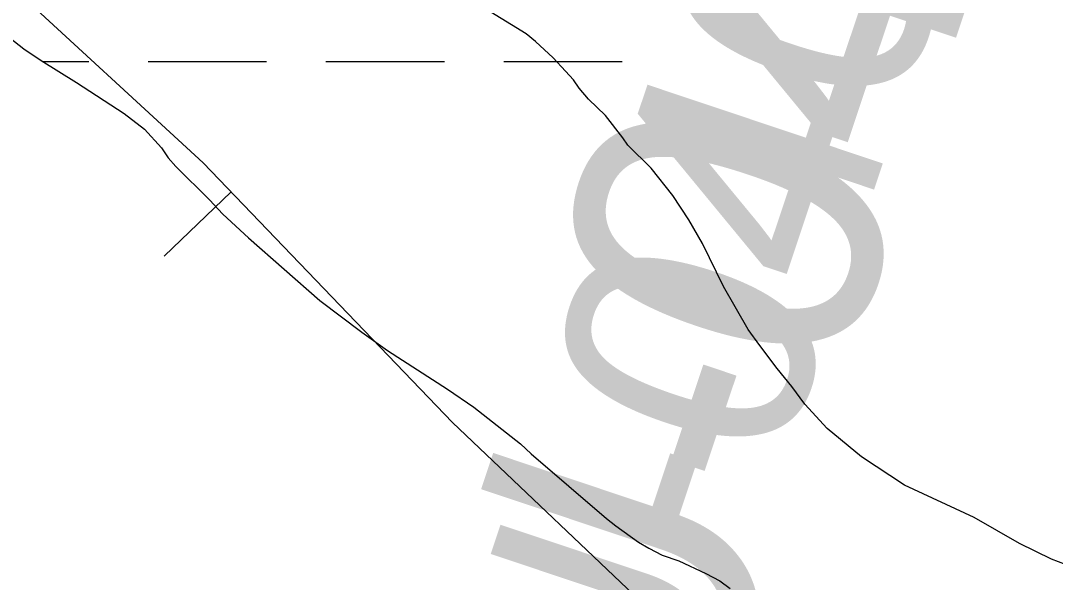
# Model space of a CAD drawing. Extents: x 3281947 to 3319794, y 715894 to 741249.
# Drawn here: x 3296660.2 to 3296939.4, y 727409.3 to 727560.7 of the extents above; entities that cross this region are included whole.
import ezdxf

# ---------------------------------------------------------------- set-up
doc = ezdxf.new("R2010")
doc.units = 0
for name, color, linetype in [('V-BORW-LINE', 7, 'Continuous'), ('V-RIVR-RANG', 7, 'Continuous'), ('V-SITE-VEGE', 7, 'Continuous'), ('V-WETL-SWMP', 7, 'Continuous')]:
    doc.layers.add(name, color=color, linetype=linetype)

msp = doc.modelspace()

# ---------------------------------------------------------------- linework, layer by layer
at = {"layer": 'V-BORW-LINE'}
msp.add_line((3296716.96, 727514.54), (3296698.93, 727497.22), dxfattribs=at)
for points in [[(3296176.1, 727975.97), (3296192.45, 727946.57), (3296246.67, 727914.45), (3296281.8, 727886.95), (3296455.48, 727754.82), (3296514.62, 727695.04), (3296568.86, 727646.03), (3296656.58, 727570.97), (3296709.43, 727522.38), (3296776.68, 727452.37), (3296833, 727398.94), (3296903.96, 727351.9), (3296980.49, 727339.02), (3297082.54, 727313.89), (3297172.4, 727284.85), (3297287.62, 727253.08), (3297377.69, 727232.89), (3297454.81, 727235.77), (3297523.89, 727222.68), (3297589.52, 727225.81), (3297712.28, 727187.02)], [(3297287.62, 727253.08), (3297172.4, 727284.85), (3297082.54, 727313.89), (3296980.49, 727339.02), (3296903.96, 727351.9), (3296833, 727398.94), (3296776.68, 727452.37), (3296709.43, 727522.38), (3296656.58, 727570.97), (3296568.86, 727646.03), (3296514.62, 727695.04), (3296455.48, 727754.82), (3296281.8, 727886.95), (3296246.67, 727914.45), (3296192.45, 727946.57), (3296176.1, 727975.97)]]:
    msp.add_lwpolyline(points, dxfattribs=at)
at = {"layer": 'V-SITE-VEGE'}
msp.add_lwpolyline([(3296942.2, 727414.06), (3296938.45, 727415.47), (3296929.76, 727419.72), (3296917.53, 727426.77), (3296898.78, 727435.46), (3296887.15, 727443.1), (3296877.9, 727450.72), (3296871.81, 727457.31), (3296868.29, 727462.1), (3296864.37, 727466.9), (3296859.66, 727473.09), (3296856.53, 727477.47), (3296849.89, 727489.03), (3296844.25, 727500.58), (3296840.54, 727506.96), (3296836.24, 727513.54), (3296830.35, 727520.93), (3296824.07, 727527.13), (3296822.7, 727529.13), (3296817.99, 727535.12), (3296813.47, 727539.52), (3296810.92, 727542.52), (3296809.36, 727544.71), (3296807.2, 727547.11), (3296803.86, 727550.71), (3296799.14, 727555.11), (3296796.58, 727557.12), (3296785.94, 727563.76)], dxfattribs=at)
at = {"layer": 'V-WETL-SWMP'}
for p, q in [((3296666.14, 727549.66), (3296678.54, 727549.66)), ((3296694.54, 727549.66), (3296726.54, 727549.66)), ((3296742.54, 727549.66), (3296774.54, 727549.66)), ((3296790.54, 727549.66), (3296822.54, 727549.66))]:
    msp.add_line(p, q, dxfattribs=at)
msp.add_lwpolyline([(3296655.12, 727557.67), (3296661.05, 727553.14), (3296665.67, 727549.95), (3296675.24, 727544.06), (3296688.1, 727535.65), (3296693.54, 727531.45), (3296698.14, 727526.43), (3296699.94, 727523.76), (3296702.07, 727521.42), (3296711.12, 727512.38), (3296714.73, 727508.53), (3296721.64, 727502.17), (3296740.9, 727485.24), (3296752.27, 727476.68), (3296759.19, 727471.8), (3296775.35, 727461.37), (3296782.44, 727456.5), (3296795.12, 727446.6), (3296797.92, 727443.92), (3296818.33, 727426.48), (3296820.8, 727424.47), (3296826.9, 727420.1), (3296829.71, 727418.42), (3296833.34, 727416.56), (3296837.81, 727415.03), (3296845.07, 727411.65), (3296848.87, 727409.62), (3296851.67, 727407.6)], dxfattribs=at)

# ---------------------------------------------------------------- texts
at = {"layer": 'V-RIVR-RANG'}
for height, p in [(83, (3296843.74, 727349.93)), (83, (3296843.74, 727349.93)), (67, (3296834.91, 727348.73))]:
    msp.add_text('U-040', height=height, rotation=71.5176, dxfattribs=at).set_placement(p)

doc.saveas('drawing.dxf')
